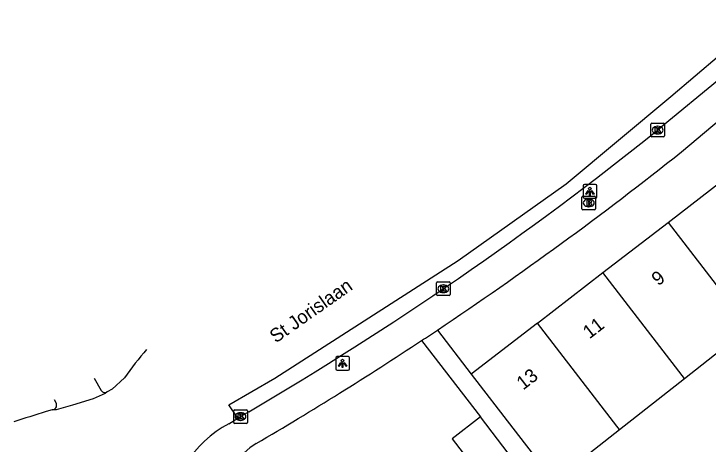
# Model space of a CAD drawing. Extents: x 162074 to 163034, y 381824 to 382557.
# Drawn here: x 162315.7 to 162366.6, y 382509.7 to 382541.3 of the extents above; entities that cross this region are included whole.
import ezdxf

# ---------------------------------------------------------------- set-up
doc = ezdxf.new("R2010")
doc.units = 0
for name, color, linetype in [('IMGEO_Brandkraan', 7, 'Continuous'), ('IMGEO_Fietspad_open', 7, 'Continuous'), ('IMGEO_Kolk', 7, 'Continuous'), ('IMGEO_Lichtpunt', 7, 'Continuous'), ('IMGEO_Openbare_ruimte_label', 7, 'Continuous'), ('IMGEO_Pand', 7, 'Continuous'), ('IMGEO_Pand_nummerreeks', 7, 'Continuous'), ('IMGEO_Rijbaan_lokaal_gesloten', 7, 'Continuous'), ('IMGEO_Voetpad_open', 7, 'Continuous')]:
    doc.layers.add(name, color=color, linetype=linetype)

msp = doc.modelspace()

# ---------------------------------------------------------------- linework, layer by layer
at = {"layer": 'IMGEO_Brandkraan'}
for p, q in [((162357.362, 382526.972), (162357.362, 382527.824)), ((162357.437, 382527.898), (162358.289, 382527.898)), ((162357.85, 382527.678), (162357.875, 382527.678)), ((162358.363, 382527.824), (162358.363, 382526.972)), ((162358.289, 382526.898), (162357.437, 382526.898)), ((162357.873, 382527.118), (162357.848, 382527.118))]:
    msp.add_line(p, q, dxfattribs=at)
for points in [[(162357.362, 382526.972), (162357.362, 382527.824)], [(162357.437, 382527.898), (162358.289, 382527.898)], [(162358.363, 382527.824), (162358.363, 382526.972)], [(162357.71, 382527.598), (162357.71, 382527.198), (162357.923, 382527.198)], [(162357.941, 382527.598), (162357.71, 382527.598)], [(162357.889, 382527.517), (162357.835, 382527.517), (162357.835, 382527.441)], [(162357.835, 382527.441), (162357.888, 382527.441)], [(162357.897, 382527.365), (162357.835, 382527.365), (162357.835, 382527.284)], [(162357.835, 382527.284), (162357.897, 382527.284)], [(162358.289, 382526.898), (162357.437, 382526.898)]]:
    msp.add_lwpolyline(points, dxfattribs=at)
for centre, radius, start, end in [((162357.439, 382527.822), 0.0765, 91.552, 178.448), ((162357.439, 382527.822), 0.0765, 91.552, 178.448), ((162358.287, 382527.822), 0.0765, 1.552, 88.448), ((162358.287, 382527.822), 0.0765, 1.552, 88.448), ((162357.89, 382527.479), 0.0379, 267.8285, 90.9355), ((162357.898, 382527.324), 0.0404, 269.8759, 90.5077), ((162357.929, 382527.449), 0.251, 268.6676, 293.5347), ((162357.945, 382527.453), 0.145, 59.4692, 91.5367), ((162357.97, 382527.5), 0.0922, 285.5137, 58.1501), ((162357.975, 382527.308), 0.105, 301.3115, 78.989), ((162357.439, 382526.974), 0.0765, 181.552, 268.448), ((162357.439, 382526.974), 0.0765, 181.552, 268.448), ((162358.287, 382526.974), 0.0765, 271.552, 358.448), ((162358.287, 382526.974), 0.0765, 271.552, 358.448)]:
    msp.add_arc(centre, radius, start, end, dxfattribs=at)
for centre, major_axis, ratio, start_param, end_param in [((162357.849, 382527.398), (-0.387, 0.002), 0.722429, 4.712389, 7.853982), ((162357.874, 382527.398), (-0.39, 0.002), 0.717154, 1.570796, 4.712389)]:
    msp.add_ellipse(centre, major_axis=major_axis, ratio=ratio, start_param=start_param, end_param=end_param, dxfattribs=at)
at = {"layer": 'IMGEO_Fietspad_open'}
for points in [[(162321.604, 382514.564), (162322.113, 382513.642)], [(162318.838, 382512.692), (162318.707, 382512.98)]]:
    msp.add_lwpolyline(points, dxfattribs=at)
for centre, radius, start, end in [((162322.396, 382513.851), 0.352, 216.385, 299.9887), ((162318.508, 382512.58), 0.348, 276.5967, 18.7203)]:
    msp.add_arc(centre, radius, start, end, dxfattribs=at)
at = {"layer": 'IMGEO_Kolk'}
for p, q in [((162362.409, 382532.314), (162362.409, 382533.166)), ((162362.484, 382533.24), (162363.336, 382533.24)), ((162362.897, 382533.02), (162362.922, 382533.02)), ((162363.41, 382533.166), (162363.41, 382532.314)), ((162362.92, 382532.46), (162362.895, 382532.46)), ((162363.336, 382532.24), (162362.484, 382532.24)), ((162346.775, 382521.61), (162347.627, 382521.61)), ((162346.7, 382520.684), (162346.7, 382521.536)), ((162347.188, 382521.39), (162347.213, 382521.39)), ((162347.701, 382521.536), (162347.701, 382520.684)), ((162347.627, 382520.61), (162346.775, 382520.61)), ((162347.211, 382520.83), (162347.186, 382520.83)), ((162331.835, 382511.315), (162331.835, 382512.167)), ((162331.91, 382512.241), (162332.762, 382512.241)), ((162332.323, 382512.021), (162332.348, 382512.021)), ((162332.836, 382512.167), (162332.836, 382511.315)), ((162332.346, 382511.461), (162332.321, 382511.461)), ((162332.762, 382511.241), (162331.91, 382511.241))]:
    msp.add_line(p, q, dxfattribs=at)
for points in [[(162362.409, 382532.314), (162362.409, 382533.166)], [(162362.484, 382533.24), (162363.336, 382533.24)], [(162362.73, 382532.94), (162362.853, 382532.94), (162362.853, 382532.789), (162362.983, 382532.94), (162363.147, 382532.94), (162363.001, 382532.789), (162363.154, 382532.54), (162363.002, 382532.54), (162362.917, 382532.704), (162362.853, 382532.637), (162362.853, 382532.54), (162362.73, 382532.54), (162362.73, 382532.94)], [(162363.41, 382533.166), (162363.41, 382532.314)], [(162363.336, 382532.24), (162362.484, 382532.24)], [(162346.775, 382521.61), (162347.627, 382521.61)], [(162346.7, 382520.684), (162346.7, 382521.536)], [(162347.021, 382521.31), (162347.144, 382521.31), (162347.144, 382521.159), (162347.274, 382521.31), (162347.438, 382521.31), (162347.292, 382521.159), (162347.445, 382520.91), (162347.293, 382520.91), (162347.208, 382521.074), (162347.144, 382521.007), (162347.144, 382520.91), (162347.021, 382520.91), (162347.021, 382521.31)], [(162347.701, 382521.536), (162347.701, 382520.684)], [(162347.627, 382520.61), (162346.775, 382520.61)], [(162331.835, 382511.315), (162331.835, 382512.167)], [(162331.91, 382512.241), (162332.762, 382512.241)], [(162332.156, 382511.941), (162332.279, 382511.941), (162332.279, 382511.79), (162332.409, 382511.941), (162332.573, 382511.941), (162332.427, 382511.79), (162332.58, 382511.541), (162332.428, 382511.541), (162332.343, 382511.705), (162332.279, 382511.638), (162332.279, 382511.541), (162332.156, 382511.541), (162332.156, 382511.941)], [(162332.836, 382512.167), (162332.836, 382511.315)], [(162332.762, 382511.241), (162331.91, 382511.241)]]:
    msp.add_lwpolyline(points, dxfattribs=at)
for centre, start, end in [((162362.486, 382533.164), 91.552, 178.448), ((162362.486, 382533.164), 91.552, 178.448), ((162363.334, 382533.164), 1.552, 88.448), ((162363.334, 382533.164), 1.552, 88.448), ((162362.486, 382532.316), 181.552, 268.448), ((162362.486, 382532.316), 181.552, 268.448), ((162363.334, 382532.316), 271.552, 358.448), ((162363.334, 382532.316), 271.552, 358.448), ((162346.777, 382521.534), 91.552, 178.448), ((162346.777, 382521.534), 91.552, 178.448), ((162347.625, 382521.534), 1.552, 88.448), ((162347.625, 382521.534), 1.552, 88.448), ((162346.777, 382520.686), 181.552, 268.448), ((162346.777, 382520.686), 181.552, 268.448), ((162347.625, 382520.686), 271.552, 358.448), ((162347.625, 382520.686), 271.552, 358.448), ((162331.912, 382512.165), 91.552, 178.448), ((162331.912, 382512.165), 91.552, 178.448), ((162332.76, 382512.165), 1.552, 88.448), ((162332.76, 382512.165), 1.552, 88.448), ((162331.912, 382511.317), 181.552, 268.448), ((162331.912, 382511.317), 181.552, 268.448), ((162332.76, 382511.317), 271.552, 358.448), ((162332.76, 382511.317), 271.552, 358.448)]:
    msp.add_arc(centre, 0.0765, start, end, dxfattribs=at)
for centre, major_axis, ratio, start_param, end_param in [((162362.896, 382532.74), (-0.387, 0.002), 0.722429, 4.712389, 7.853982), ((162362.921, 382532.74), (-0.39, 0.002), 0.717154, 1.570796, 4.712389), ((162347.187, 382521.11), (-0.387, 0.002), 0.722429, 4.712389, 7.853982), ((162347.212, 382521.11), (-0.39, 0.002), 0.717154, 1.570796, 4.712389), ((162332.322, 382511.741), (-0.387, 0.002), 0.722429, 4.712389, 7.853982), ((162332.347, 382511.741), (-0.39, 0.002), 0.717154, 1.570796, 4.712389)]:
    msp.add_ellipse(centre, major_axis=major_axis, ratio=ratio, start_param=start_param, end_param=end_param, dxfattribs=at)
at = {"layer": 'IMGEO_Lichtpunt'}
for p, q in [((162358.35, 382528.742), (162357.542, 382528.742)), ((162358.35, 382528.742), (162357.542, 382528.742)), ((162357.448, 382528.647), (162357.448, 382527.84)), ((162357.448, 382528.647), (162357.448, 382527.84)), ((162358.444, 382527.84), (162358.444, 382528.647)), ((162358.444, 382527.84), (162358.444, 382528.647)), ((162357.542, 382527.746), (162358.35, 382527.746)), ((162357.542, 382527.746), (162358.35, 382527.746)), ((162339.32, 382516.039), (162339.32, 382515.232)), ((162339.32, 382516.039), (162339.32, 382515.232)), ((162340.222, 382516.134), (162339.414, 382516.134)), ((162340.222, 382516.134), (162339.414, 382516.134)), ((162340.316, 382515.232), (162340.316, 382516.039)), ((162340.316, 382515.232), (162340.316, 382516.039)), ((162339.414, 382515.138), (162340.222, 382515.138)), ((162339.414, 382515.138), (162340.222, 382515.138))]:
    msp.add_line(p, q, dxfattribs=at)
for points in [[(162357.822, 382528.311), (162357.861, 382528.283), (162357.673, 382528.021), (162357.635, 382528.048), (162357.822, 382528.311)], [(162357.924, 382528.263), (162357.971, 382528.263), (162357.971, 382527.941), (162357.924, 382527.941), (162357.924, 382528.263)], [(162358.034, 382528.283), (162358.072, 382528.31), (162358.259, 382528.048), (162358.22, 382528.02), (162358.034, 382528.283)], [(162339.694, 382515.703), (162339.733, 382515.675), (162339.545, 382515.413), (162339.507, 382515.44), (162339.694, 382515.703)], [(162339.796, 382515.655), (162339.843, 382515.655), (162339.843, 382515.333), (162339.796, 382515.333), (162339.796, 382515.655)], [(162339.906, 382515.675), (162339.944, 382515.702), (162340.131, 382515.44), (162340.092, 382515.412), (162339.906, 382515.675)]]:
    msp.add_lwpolyline(points, dxfattribs=at)
for centre in [(162357.947, 382528.445), (162339.819, 382515.837)]:
    msp.add_circle(centre, 0.0994, dxfattribs=at)
for centre, start, end in [((162357.542, 382528.647), 90, 180), ((162357.542, 382528.647), 90, 180), ((162358.35, 382528.647), 0, 90), ((162358.35, 382528.647), 0, 90), ((162357.542, 382527.84), 180, 270), ((162357.542, 382527.84), 180, 270), ((162358.35, 382527.84), 270, 0), ((162358.35, 382527.84), 270, 360), ((162339.414, 382516.039), 90, 180), ((162339.414, 382516.039), 90, 180), ((162340.222, 382516.039), 0, 90), ((162340.222, 382516.039), 0, 90), ((162339.414, 382515.232), 180, 270), ((162339.414, 382515.232), 180, 270), ((162340.222, 382515.232), 270, 0), ((162340.222, 382515.232), 270, 360)]:
    msp.add_arc(centre, 0.0946, start, end, dxfattribs=at)
at = {"layer": 'IMGEO_Pand'}
for points in [[(162363.669, 382525.973), (162368.445, 382529.655)], [(162358.894, 382522.293), (162363.669, 382525.973)], [(162363.669, 382525.973), (162369.492, 382518.423), (162369.619, 382518.258)], [(162354.099, 382518.596), (162358.894, 382522.293)], [(162364.88, 382514.53), (162364.697, 382514.76), (162358.894, 382522.293)], [(162354.099, 382518.596), (162349.248, 382514.857)], [(162360.118, 382510.786), (162359.923, 382511.043), (162354.099, 382518.596)], [(162364.88, 382514.53), (162369.619, 382518.258)], [(162349.248, 382514.857), (162352.301, 382510.897), (162355.304, 382507)], [(162360.118, 382510.786), (162364.88, 382514.53)], [(162349.916, 382511.715), (162347.84, 382510.115), (162350.351, 382506.857)], [(162352.427, 382508.458), (162349.916, 382511.715)], [(162355.304, 382507), (162360.118, 382510.786)]]:
    msp.add_lwpolyline(points, dxfattribs=at)
at = {"layer": 'IMGEO_Rijbaan_lokaal_gesloten'}
for points in [[(162332.149, 382511.62), (162331.478, 382512.61), (162334.842, 382514.552), (162348.294, 382523.168), (162356.195, 382528.794), (162363.882, 382535.202), (162371, 382541.255), (162371.827, 382540.31)], [(162371.827, 382540.31), (162367.724, 382536.694), (162362.909, 382532.741)], [(162323.828, 382514.592), (162322.926, 382513.755), (162322.572, 382513.546)], [(162322.572, 382513.546), (162322.411, 382513.429), (162321.542, 382513.039), (162320.021, 382512.58), (162318.83, 382512.234), (162318.548, 382512.234)], [(162318.548, 382512.234), (162318.53, 382512.229), (162318.081, 382512.105)], [(162332.934, 382512.098), (162332.149, 382511.62)], [(162331.478, 382511.211), (162332.149, 382511.62)]]:
    msp.add_lwpolyline(points, dxfattribs=at)
for centre, radius, start, end in [((162208.468, 382724.916), 246.543, 300.32121, 308.78713), ((162348.707, 382496.792), 30.591, 139.4769, 144.4182), ((162350.004, 382408.425), 108.483, 107.11343, 108.42053), ((162335.26, 382504.019), 8.125, 117.7359, 178.7889)]:
    msp.add_arc(centre, radius, start, end, dxfattribs=at)
at = {"layer": 'IMGEO_Voetpad_open'}
for points in [[(162364.654, 382531.14), (162369.257, 382535.013), (162374.299, 382539.417)], [(162346.764, 382518.079), (162349.248, 382514.857)], [(162345.602, 382517.307), (162349.916, 382511.715)]]:
    msp.add_lwpolyline(points, dxfattribs=at)
for centre, radius, start, end in [((162198.971, 382739.298), 266.046, 303.74631, 308.51801), ((162249.073, 382663.86), 175.487, 303.3712, 303.82668), ((162199.766, 382738.035), 264.554, 300.36358, 303.45302), ((162336.544, 382504.91), 5.736, 122.1209, 210.1692)]:
    msp.add_arc(centre, radius, start, end, dxfattribs=at)

# ---------------------------------------------------------------- texts
at = {"layer": 'IMGEO_Openbare_ruimte_label'}
msp.add_text('St Jorislaan', height=1, rotation=35.1047, dxfattribs=at).set_placement((162334.92, 382517.089))
at = {"layer": 'IMGEO_Pand_nummerreeks'}
for s, p in [('9', (162362.953, 382521.28)), ('11', (162357.911, 382517.393)), ('13', (162353.053, 382513.649))]:
    msp.add_text(s, height=1, rotation=37.6276, dxfattribs=at).set_placement(p)

doc.saveas('drawing.dxf')
